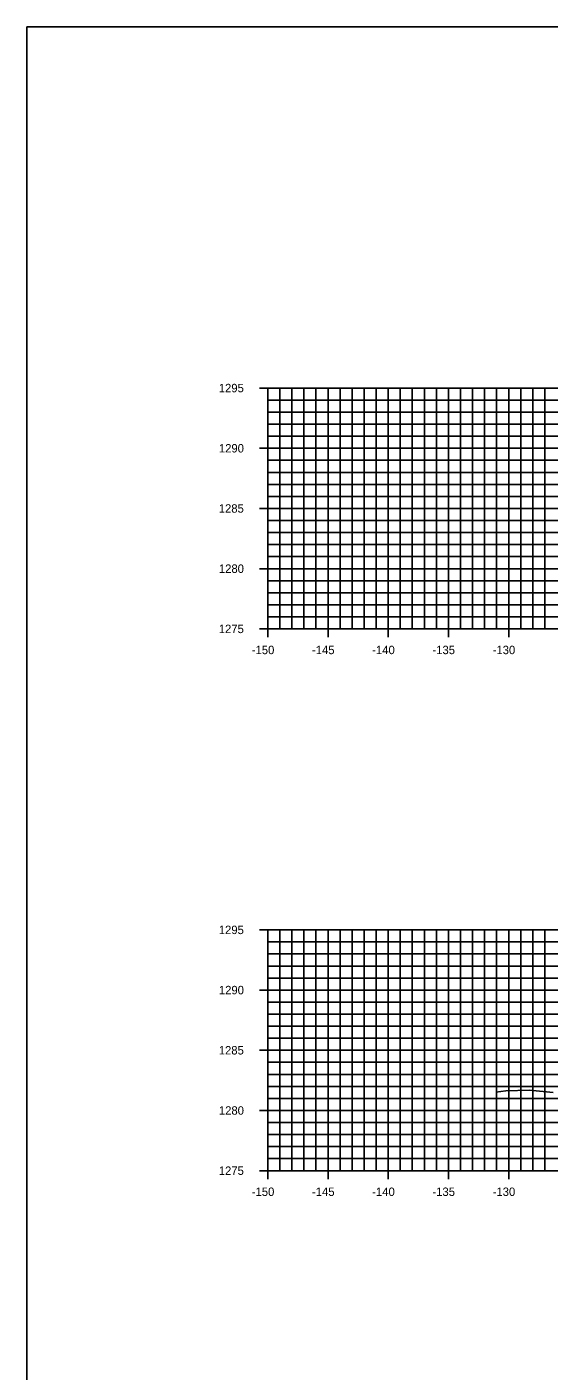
# Model space of a CAD drawing. Extents: x 674939 to 678919, y 750652 to 765176.
# Drawn here: x 678578.5 to 678621.9, y 761614.6 to 761726.3 of the extents above; entities that cross this region are included whole.
import ezdxf

# ---------------------------------------------------------------- set-up
doc = ezdxf.new("R2010")
doc.units = 0
for name, color, linetype in [('R_Axis', 7, 'Continuous'), ('R_Axis Annot', 7, 'Continuous'), ('R_Exist Surface', 7, 'Continuous'), ('R_Grid', 7, 'Continuous'), ('R_No Plot', 7, 'Continuous')]:
    doc.layers.add(name, color=color, linetype=linetype)

msp = doc.modelspace()

# ---------------------------------------------------------------- linework, layer by layer
at = {"layer": 'R_Axis'}
for p, q in [((678597.83, 761696.29), (678599.23, 761696.29)), ((678598.53, 761676.29), (678598.53, 761696.29)), ((678598.53, 761695.29), (678598.88, 761695.29)), ((678598.53, 761694.29), (678598.88, 761694.29)), ((678598.53, 761693.29), (678598.88, 761693.29)), ((678598.53, 761692.29), (678598.88, 761692.29)), ((678597.83, 761691.29), (678599.23, 761691.29)), ((678598.53, 761690.29), (678598.88, 761690.29)), ((678598.53, 761689.29), (678598.88, 761689.29)), ((678598.53, 761688.29), (678598.88, 761688.29)), ((678598.53, 761687.29), (678598.88, 761687.29)), ((678597.83, 761686.29), (678599.23, 761686.29)), ((678598.53, 761685.29), (678598.88, 761685.29)), ((678598.53, 761684.29), (678598.88, 761684.29)), ((678598.53, 761683.29), (678598.88, 761683.29)), ((678598.53, 761682.29), (678598.88, 761682.29)), ((678597.83, 761681.29), (678599.23, 761681.29)), ((678598.53, 761680.29), (678598.88, 761680.29)), ((678598.53, 761679.29), (678598.88, 761679.29)), ((678598.53, 761678.29), (678598.88, 761678.29)), ((678597.83, 761676.29), (678599.23, 761676.29)), ((678598.53, 761677.29), (678598.88, 761677.29)), ((678598.53, 761675.59), (678598.53, 761676.99)), ((678598.53, 761676.29), (678898.53, 761676.29)), ((678603.53, 761675.59), (678603.53, 761676.99)), ((678608.53, 761675.59), (678608.53, 761676.99)), ((678613.53, 761675.59), (678613.53, 761676.99)), ((678618.53, 761675.59), (678618.53, 761676.99)), ((678597.83, 761651.29), (678599.23, 761651.29)), ((678598.53, 761631.29), (678598.53, 761651.29)), ((678598.53, 761650.29), (678598.88, 761650.29)), ((678598.53, 761649.29), (678598.88, 761649.29)), ((678598.53, 761648.29), (678598.88, 761648.29)), ((678598.53, 761647.29), (678598.88, 761647.29)), ((678597.83, 761646.29), (678599.23, 761646.29)), ((678598.53, 761645.29), (678598.88, 761645.29)), ((678598.53, 761644.29), (678598.88, 761644.29)), ((678598.53, 761643.29), (678598.88, 761643.29)), ((678598.53, 761642.29), (678598.88, 761642.29)), ((678597.83, 761641.29), (678599.23, 761641.29)), ((678598.53, 761640.29), (678598.88, 761640.29)), ((678598.53, 761639.29), (678598.88, 761639.29)), ((678598.53, 761638.29), (678598.88, 761638.29)), ((678598.53, 761637.29), (678598.88, 761637.29)), ((678597.83, 761636.29), (678599.23, 761636.29)), ((678598.53, 761635.29), (678598.88, 761635.29)), ((678598.53, 761634.29), (678598.88, 761634.29)), ((678598.53, 761633.29), (678598.88, 761633.29)), ((678598.53, 761632.29), (678598.88, 761632.29)), ((678598.53, 761630.59), (678598.53, 761631.99)), ((678603.53, 761630.59), (678603.53, 761631.99)), ((678608.53, 761630.59), (678608.53, 761631.99)), ((678613.53, 761630.59), (678613.53, 761631.99)), ((678618.53, 761630.59), (678618.53, 761631.99)), ((678597.83, 761631.29), (678599.23, 761631.29)), ((678598.53, 761631.29), (678898.53, 761631.29))]:
    msp.add_line(p, q, dxfattribs=at)
at = {"layer": 'R_Exist Surface'}
msp.add_lwpolyline([(678617.45, 761637.81), (678618.3, 761637.93), (678620.26, 761637.99), (678622.21, 761637.77)], dxfattribs=at)
at = {"layer": 'R_Grid'}
for p, q in [((678598.53, 761696.29), (678898.53, 761696.29)), ((678598.53, 761676.29), (678598.53, 761696.29)), ((678598.53, 761695.29), (678898.53, 761695.29)), ((678599.53, 761676.29), (678599.53, 761696.29)), ((678600.53, 761676.29), (678600.53, 761696.29)), ((678601.53, 761676.29), (678601.53, 761696.29)), ((678602.53, 761676.29), (678602.53, 761696.29)), ((678603.53, 761676.29), (678603.53, 761696.29)), ((678604.53, 761676.29), (678604.53, 761696.29)), ((678605.53, 761676.29), (678605.53, 761696.29)), ((678606.53, 761676.29), (678606.53, 761696.29)), ((678607.53, 761676.29), (678607.53, 761696.29)), ((678608.53, 761676.29), (678608.53, 761696.29)), ((678609.53, 761676.29), (678609.53, 761696.29)), ((678610.53, 761676.29), (678610.53, 761696.29)), ((678611.53, 761676.29), (678611.53, 761696.29)), ((678612.53, 761676.29), (678612.53, 761696.29)), ((678613.53, 761676.29), (678613.53, 761696.29)), ((678614.53, 761676.29), (678614.53, 761696.29)), ((678615.53, 761676.29), (678615.53, 761696.29)), ((678616.53, 761676.29), (678616.53, 761696.29)), ((678617.53, 761676.29), (678617.53, 761696.29)), ((678618.53, 761676.29), (678618.53, 761696.29)), ((678619.53, 761676.29), (678619.53, 761696.29)), ((678620.53, 761676.29), (678620.53, 761696.29)), ((678621.53, 761676.29), (678621.53, 761696.29)), ((678598.53, 761694.29), (678898.53, 761694.29)), ((678598.53, 761693.29), (678898.53, 761693.29)), ((678598.53, 761692.29), (678898.53, 761692.29)), ((678598.53, 761691.29), (678898.53, 761691.29)), ((678598.53, 761690.29), (678898.53, 761690.29)), ((678598.53, 761689.29), (678898.53, 761689.29)), ((678598.53, 761688.29), (678898.53, 761688.29)), ((678598.53, 761687.29), (678898.53, 761687.29)), ((678598.53, 761686.29), (678898.53, 761686.29)), ((678598.53, 761685.29), (678898.53, 761685.29)), ((678598.53, 761684.29), (678898.53, 761684.29)), ((678598.53, 761683.29), (678898.53, 761683.29)), ((678598.53, 761682.29), (678898.53, 761682.29)), ((678598.53, 761681.29), (678898.53, 761681.29)), ((678598.53, 761680.29), (678898.53, 761680.29)), ((678598.53, 761679.29), (678898.53, 761679.29)), ((678598.53, 761678.29), (678898.53, 761678.29)), ((678598.53, 761677.29), (678898.53, 761677.29)), ((678598.53, 761676.29), (678898.53, 761676.29)), ((678598.53, 761651.29), (678898.53, 761651.29)), ((678598.53, 761631.29), (678598.53, 761651.29)), ((678599.53, 761631.29), (678599.53, 761651.29)), ((678600.53, 761631.29), (678600.53, 761651.29)), ((678601.53, 761631.29), (678601.53, 761651.29)), ((678602.53, 761631.29), (678602.53, 761651.29)), ((678603.53, 761631.29), (678603.53, 761651.29)), ((678604.53, 761631.29), (678604.53, 761651.29)), ((678605.53, 761631.29), (678605.53, 761651.29)), ((678606.53, 761631.29), (678606.53, 761651.29)), ((678607.53, 761631.29), (678607.53, 761651.29)), ((678608.53, 761631.29), (678608.53, 761651.29)), ((678609.53, 761631.29), (678609.53, 761651.29)), ((678610.53, 761631.29), (678610.53, 761651.29)), ((678611.53, 761631.29), (678611.53, 761651.29)), ((678612.53, 761631.29), (678612.53, 761651.29)), ((678613.53, 761631.29), (678613.53, 761651.29)), ((678614.53, 761631.29), (678614.53, 761651.29)), ((678615.53, 761631.29), (678615.53, 761651.29)), ((678616.53, 761631.29), (678616.53, 761651.29)), ((678617.53, 761631.29), (678617.53, 761651.29)), ((678618.53, 761631.29), (678618.53, 761651.29)), ((678619.53, 761631.29), (678619.53, 761651.29)), ((678620.53, 761631.29), (678620.53, 761651.29)), ((678621.53, 761631.29), (678621.53, 761651.29)), ((678598.53, 761650.29), (678898.53, 761650.29)), ((678598.53, 761649.29), (678898.53, 761649.29)), ((678598.53, 761648.29), (678898.53, 761648.29)), ((678598.53, 761647.29), (678898.53, 761647.29)), ((678598.53, 761646.29), (678898.53, 761646.29)), ((678598.53, 761645.29), (678898.53, 761645.29)), ((678598.53, 761644.29), (678898.53, 761644.29)), ((678598.53, 761643.29), (678898.53, 761643.29)), ((678598.53, 761642.29), (678898.53, 761642.29)), ((678598.53, 761641.29), (678898.53, 761641.29)), ((678598.53, 761640.29), (678898.53, 761640.29)), ((678598.53, 761639.29), (678898.53, 761639.29)), ((678598.53, 761638.29), (678898.53, 761638.29)), ((678598.53, 761637.29), (678898.53, 761637.29)), ((678598.53, 761636.29), (678898.53, 761636.29)), ((678598.53, 761635.29), (678898.53, 761635.29)), ((678598.53, 761634.29), (678898.53, 761634.29)), ((678598.53, 761633.29), (678898.53, 761633.29)), ((678598.53, 761632.29), (678898.53, 761632.29)), ((678598.53, 761631.29), (678898.53, 761631.29))]:
    msp.add_line(p, q, dxfattribs=at)
at = {"layer": 'R_No Plot'}
msp.add_lwpolyline([(678578.53, 761506.29), (678918.53, 761506.29), (678918.53, 761726.29), (678578.53, 761726.29)], close=True, dxfattribs=at)

# ---------------------------------------------------------------- texts
at = {"layer": 'R_Axis Annot'}
for s, p in [('1295', (678594.46, 761695.94)), ('1290', (678594.47, 761690.94)), ('1285', (678594.46, 761685.94)), ('1280', (678594.47, 761680.94)), ('1275', (678594.46, 761675.94)), ('-150', (678597.2, 761674.19)), ('-145', (678602.2, 761674.19)), ('-140', (678607.2, 761674.19)), ('-135', (678612.2, 761674.19)), ('-130', (678617.2, 761674.19)), ('1295', (678594.46, 761650.94)), ('1290', (678594.47, 761645.94)), ('1285', (678594.46, 761640.94)), ('1280', (678594.47, 761635.94)), ('1275', (678594.46, 761630.94)), ('-150', (678597.2, 761629.19)), ('-145', (678602.2, 761629.19)), ('-140', (678607.2, 761629.19)), ('-135', (678612.2, 761629.19)), ('-130', (678617.2, 761629.19))]:
    msp.add_text(s, height=0.7, dxfattribs=at).set_placement(p)

doc.saveas('drawing.dxf')
